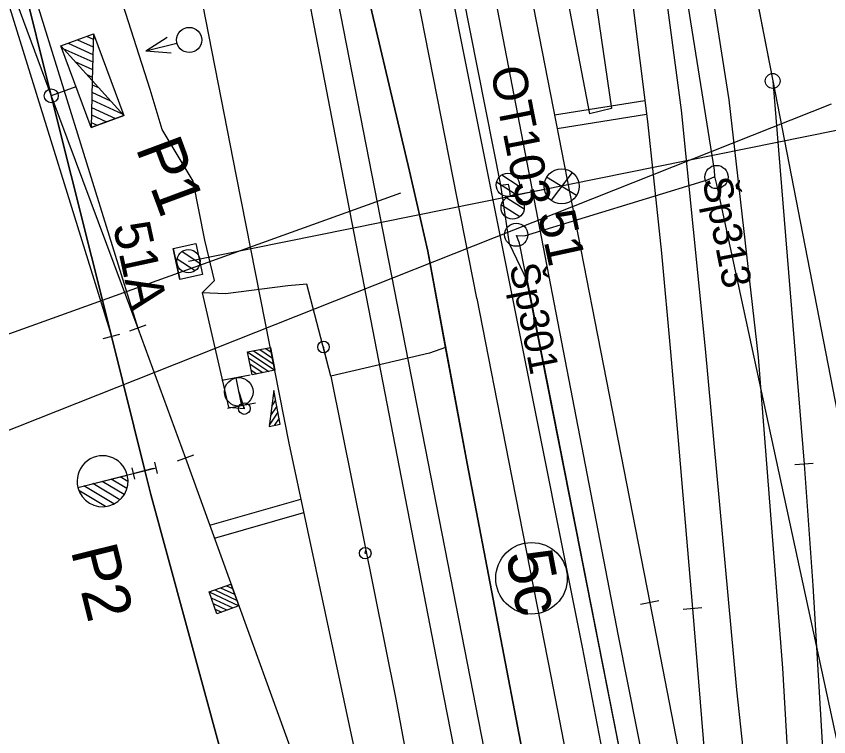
# Model space of a CAD drawing. Extents: x -545736 to -544888, y -1122892 to -1119128.
# Drawn here: x -545282.65 to -545247.64, y -1121577 to -1121545.96 of the extents above; entities that cross this region are included whole.
import ezdxf

# ---------------------------------------------------------------- set-up
doc = ezdxf.new("R2010")
doc.units = 0
for name, color, linetype in [('osvětlené plochy-hodnota-obrys', 7, 'Continuous'), ('Vrstva 1', 7, 'Continuous'), ('Vrstva 1 - Koleje', 7, 'Continuous'), ('Vrstva 11 - Trakce', 7, 'Continuous'), ('Vrstva 12 - Trakce zaklady', 7, 'Continuous'), ('Vrstva 2', 7, 'Continuous'), ('Vrstva 2 - Vyhybky', 7, 'Continuous'), ('Vrstva 25', 7, 'Continuous'), ('Vrstva 26', 7, 'Continuous'), ('Vrstva 27', 7, 'Continuous'), ('Vrstva 28 - zabzar', 7, 'Continuous'), ('Vrstva 3', 7, 'Continuous'), ('Vrstva 3 - Lisy - Pocitaci body', 7, 'Continuous'), ('Vrstva 31', 7, 'Continuous'), ('Vrstva 35', 7, 'Continuous'), ('Vrstva 4 - Teren - stezky - prechody - plochy', 7, 'Continuous'), ('Vrstva 43', 7, 'Continuous'), ('Vrstva 44', 7, 'Continuous'), ('Vrstva 63', 7, 'Continuous'), ('Vrstva 7', 7, 'Continuous'), ('Vrstva 7 - Namezniky-vystroj', 7, 'Continuous')]:
    doc.layers.add(name, color=color, linetype=linetype)

msp = doc.modelspace()

# ---------------------------------------------------------------- linework, layer by layer
at = {"layer": 'osvětlené plochy-hodnota-obrys'}
msp.add_lwpolyline([(-545199.162, -1121901.526), (-545277.859, -1121498.851)], dxfattribs=at)
at = {"layer": 'Vrstva 1'}
for points in [[(-545297.491, -1121473.588), (-545292.101, -1121501.518), (-545289.939, -1121512.35), (-545287.488, -1121523.444), (-545285.149, -1121533.305), (-545283.715, -1121539.102), (-545281.138, -1121549.394), (-545278.545, -1121559.748), (-545277.107, -1121565.536), (-545276.852, -1121566.568), (-545273.868, -1121577.533), (-545270.639, -1121589.494), (-545268.202, -1121597.981), (-545266.809, -1121603.366), (-545264.501, -1121614.056), (-545263.452, -1121619.477), (-545261.784, -1121628.061), (-545255.892, -1121658.386)], [(-545302.181, -1121474.436), (-545296.684, -1121502.424), (-545293.931, -1121513.189), (-545290.388, -1121524.236), (-545286.931, -1121533.793), (-545284.837, -1121539.457), (-545281.138, -1121549.394), (-545277.412, -1121559.403), (-545275.357, -1121564.997), (-545268.728, -1121583.293), (-545263.379, -1121599.198), (-545258.633, -1121613.308), (-545258.13, -1121614.806), (-545254.125, -1121626.758), (-545250.118, -1121638.716), (-545246.954, -1121648.017), (-545242.912, -1121659.983)], [(-545279.152, -1121497.834), (-545278.214, -1121502.847), (-545276.565, -1121511.408), (-545268.828, -1121551.498), (-545268.273, -1121554.42), (-545264.376, -1121574.504), (-545262, -1121586.652), (-545259.903, -1121597.225), (-545256.51, -1121614.38), (-545254.125, -1121626.758)], [(-545283.797, -1121498.661), (-545283.698, -1121499.157), (-545281.767, -1121508.963), (-545279.017, -1121522.941), (-545275.922, -1121538.755), (-545273.173, -1121552.854), (-545270.897, -1121564.346), (-545266.969, -1121582.752), (-545263.379, -1121599.198)], [(-545274.454, -1121499.229), (-545274.012, -1121501.402), (-545273.522, -1121503.872), (-545271.667, -1121513.147), (-545270.296, -1121520.127), (-545268.971, -1121526.875), (-545265.889, -1121542.474), (-545262.816, -1121558.109), (-545262.813, -1121558.123)]]:
    msp.add_lwpolyline(points, dxfattribs=at)
at = {"layer": 'Vrstva 1 - Koleje'}
for points in [[(-545285.821, -1121414.961), (-545283.808, -1121425.295), (-545281.834, -1121435.427), (-545280.106, -1121444.284), (-545277.961, -1121455.283), (-545276.208, -1121464.263), (-545274.615, -1121472.442), (-545272.692, -1121482.299), (-545271.068, -1121490.631), (-545269.352, -1121499.436), (-545266.893, -1121512.045), (-545264.97, -1121521.903), (-545263.109, -1121531.449), (-545263.062, -1121531.694), (-545261.564, -1121539.395), (-545259.512, -1121549.921), (-545257.719, -1121559.114), (-545256.472, -1121565.5), (-545255.353, -1121571.226), (-545252.196, -1121587.434), (-545249.323, -1121602.182), (-545249.218, -1121602.722)], [(-545272.358, -1121459.202), (-545270.418, -1121469.16), (-545268.418, -1121479.39), (-545267.096, -1121486.195), (-545265.156, -1121496.137), (-545263.098, -1121506.678), (-545261.272, -1121516.035), (-545259.394, -1121525.622), (-545257.684, -1121534.921), (-545257.618, -1121535.277), (-545256.11, -1121545.231), (-545255.449, -1121550.493), (-545254.843, -1121556.163), (-545254.458, -1121560.418), (-545254.146, -1121564.071), (-545253.508, -1121571.471), (-545252.196, -1121587.434), (-545249.323, -1121602.182), (-545249.218, -1121602.722)], [(-545253.234, -1121532.442), (-545253.081, -1121533.227), (-545252.417, -1121536.637), (-545250.056, -1121548.75), (-545248.704, -1121565.26), (-545248.321, -1121570.481), (-545247.86, -1121578.22), (-545247.334, -1121587.149), (-545247.195, -1121589.523), (-545247.09, -1121591.302), (-545246.823, -1121595.905), (-545246.563, -1121600.267), (-545246.275, -1121605.045), (-545245.888, -1121610.237), (-545244.538, -1121626.728), (-545241.512, -1121642.251), (-545241.359, -1121643.036)], [(-545253.234, -1121532.442), (-545253.081, -1121533.227), (-545252.417, -1121536.637), (-545250.056, -1121548.75), (-545246.877, -1121565.063), (-545245.498, -1121572.114), (-545243.946, -1121580.081), (-545242.319, -1121588.422), (-545241.158, -1121594.375), (-545240.981, -1121595.287), (-545240.164, -1121599.483), (-545238.848, -1121606.232), (-545237.423, -1121613.54), (-545235.54, -1121623.195), (-545234.061, -1121630.792), (-545232.534, -1121638.617), (-545230.963, -1121646.68), (-545229.074, -1121656.39), (-545227.16, -1121666.203), (-545225.219, -1121676.178), (-545223.305, -1121685.999), (-545221.784, -1121693.786)], [(-545262.808, -1121558.123), (-545261.44, -1121565.101), (-545259.605, -1121574.462), (-545255.964, -1121593.205), (-545254.16, -1121602.438), (-545251.631, -1121615.355), (-545251.074, -1121618.197), (-545250.782, -1121619.69), (-545249.671, -1121625.367), (-545248.119, -1121633.315), (-545246.758, -1121640.277), (-545245.328, -1121647.59), (-545243.775, -1121655.513), (-545242.406, -1121662.526), (-545240.503, -1121672.246), (-545240.152, -1121674.044), (-545239.735, -1121676.183), (-545238.49, -1121682.566), (-545236.691, -1121691.817), (-545233.508, -1121708.117), (-545230.481, -1121723.632), (-545230.326, -1121724.427)]]:
    msp.add_lwpolyline(points, dxfattribs=at)
msp.add_circle((-545260.445, -1121570.172), 1.542, dxfattribs=at)
at = {"layer": 'Vrstva 11 - Trakce'}
for p, q in [((-545261.725, -1121552.8), (-545260.975, -1121553.283)), ((-545261.951, -1121553.1), (-545261.154, -1121553.614)), ((-545261.516, -1121553.779), (-545260.764, -1121554.264)), ((-545261.74, -1121554.082), (-545260.945, -1121554.593)), ((-545275.503, -1121556.103), (-545274.735, -1121556.598)), ((-545275.712, -1121556.415), (-545274.933, -1121556.916))]:
    msp.add_line(p, q, dxfattribs=at)
msp.add_lwpolyline([(-545275.226, -1121556.515), (-545261.365, -1121553.717), (-545230.836, -1121547.534)], dxfattribs=at)
for centre in [(-545261.471, -1121553.228), (-545261.259, -1121554.206), (-545275.226, -1121556.515)]:
    msp.add_circle(centre, 0.5, dxfattribs=at)
at = {"layer": 'Vrstva 12 - Trakce zaklady'}
for p, q in [((-545275.883, -1121555.961), (-545274.906, -1121555.749)), ((-545274.615, -1121557.092), (-545275.592, -1121557.304))]:
    msp.add_line(p, q, dxfattribs=at)
for points in [[(-545274.906, -1121555.749), (-545274.615, -1121557.092), (-545275.592, -1121557.304), (-545275.883, -1121555.961), (-545274.906, -1121555.749)], [(-545275.883, -1121555.961), (-545275.883, -1121555.961), (-545275.592, -1121557.304), (-545275.592, -1121557.304)], [(-545274.906, -1121555.749), (-545274.906, -1121555.749), (-545274.615, -1121557.092), (-545274.615, -1121557.092)]]:
    msp.add_lwpolyline(points, dxfattribs=at)
at = {"layer": 'Vrstva 2'}
for p, q in [((-545283.715, -1121539.102), (-545277.412, -1121559.403)), ((-545284.837, -1121539.457), (-545278.545, -1121559.748)), ((-545279.613, -1121546.825), (-545279.33, -1121546.955)), ((-545280.407, -1121547.121), (-545279.346, -1121547.607)), ((-545280.01, -1121546.974), (-545279.338, -1121547.281)), ((-545280.634, -1121547.348), (-545279.354, -1121547.933)), ((-545280.122, -1121547.912), (-545279.362, -1121548.26)), ((-545279.609, -1121548.476), (-545279.369, -1121548.586)), ((-545280.074, -1121549.003), (-545281.138, -1121549.394)), ((-545279.377, -1121548.911), (-545279.1, -1121549.037)), ((-545279.385, -1121549.237), (-545278.589, -1121549.601)), ((-545279.393, -1121549.563), (-545278.077, -1121550.165)), ((-545279.401, -1121549.889), (-545278.366, -1121550.363)), ((-545279.408, -1121550.215), (-545278.764, -1121550.511)), ((-545279.417, -1121550.542), (-545279.161, -1121550.659)), ((-545277.06, -1121559.274), (-545277.764, -1121559.532)), ((-545278.909, -1121559.839), (-545278.181, -1121559.657)), ((-545275.005, -1121564.868), (-545275.709, -1121565.126)), ((-545276.743, -1121565.446), (-545277.471, -1121565.626)), ((-545279.993, -1121566.255), (-545277.863, -1121565.726)), ((-545279.99, -1121566.261), (-545277.107, -1121565.536)), ((-545277.832, -1121566.004), (-545278.168, -1121565.802)), ((-545278.438, -1121566.97), (-545279.734, -1121566.19)), ((-545278.181, -1121566.792), (-545279.343, -1121566.093)), ((-545277.999, -1121566.57), (-545278.951, -1121565.996)), ((-545277.879, -1121566.309), (-545278.56, -1121565.899)), ((-545279.993, -1121566.255), (-545279.993, -1121566.255)), ((-545278.808, -1121567.08), (-545279.946, -1121566.395))]:
    msp.add_line(p, q, dxfattribs=at)
for points in [[(-545277.107, -1121565.536), (-545278.545, -1121559.748), (-545281.138, -1121549.394), (-545283.715, -1121539.102), (-545285.149, -1121533.305)], [(-545286.931, -1121533.793), (-545284.837, -1121539.457), (-545281.138, -1121549.394), (-545277.412, -1121559.403), (-545275.357, -1121564.997)], [(-545279.324, -1121546.718), (-545279.373, -1121548.737), (-545280.73, -1121547.241), (-545279.324, -1121546.718)], [(-545278.016, -1121550.233), (-545279.373, -1121548.737), (-545279.422, -1121550.756), (-545278.016, -1121550.233)], [(-545270.639, -1121589.494), (-545273.868, -1121577.533), (-545276.852, -1121566.568), (-545277.107, -1121565.536)]]:
    msp.add_lwpolyline(points, dxfattribs=at)
msp.add_lwpolyline([(-545279.324, -1121546.718), (-545278.016, -1121550.233), (-545279.422, -1121550.756), (-545280.73, -1121547.241)], close=True, dxfattribs=at)
msp.add_circle((-545281.138, -1121549.394), 0.3, dxfattribs=at)
for centre, radius, start, end in [((-545278.927, -1121565.989), 1.097, 13.8824, 194.3519), ((-545278.927, -1121565.99), 1.098, 193.9719, 13.9328)]:
    msp.add_arc(centre, radius, start, end, dxfattribs=at)
at = {"layer": 'Vrstva 2 - Vyhybky'}
for p, q in [((-545248.305, -1121565.231), (-545249.103, -1121565.289)), ((-545254.96, -1121571.149), (-545255.746, -1121571.303)), ((-545253.907, -1121571.505), (-545253.109, -1121571.437))]:
    msp.add_line(p, q, dxfattribs=at)
for points in [[(-545253.234, -1121532.442), (-545253.081, -1121533.227), (-545250.056, -1121548.75), (-545246.877, -1121565.063)], [(-545250.056, -1121548.75), (-545248.704, -1121565.26)], [(-545255.353, -1121571.226), (-545252.196, -1121587.434), (-545249.323, -1121602.182), (-545249.218, -1121602.722)], [(-545253.508, -1121571.471), (-545252.196, -1121587.434)]]:
    msp.add_lwpolyline(points, dxfattribs=at)
msp.add_circle((-545250.056, -1121548.75), 0.32, dxfattribs=at)
at = {"layer": 'Vrstva 25'}
for p, q in [((-545258.514, -1121553.69), (-545259.798, -1121552.898)), ((-545258.693, -1121552.691), (-545259.606, -1121553.89)), ((-545259.893, -1121553.43), (-545261.365, -1121553.717))]:
    msp.add_line(p, q, dxfattribs=at)
msp.add_lwpolyline([(-545261.365, -1121553.717), (-545230.836, -1121547.534)], dxfattribs=at)
msp.add_circle((-545259.152, -1121553.288), 0.754, dxfattribs=at)
at = {"layer": 'Vrstva 26'}
for points in [[(-545250.272, -1121609.72), (-545251.803, -1121603.551), (-545255.047, -1121587.679), (-545255.664, -1121584.281), (-545255.944, -1121581.159), (-545260.608, -1121557.423), (-545261.389, -1121555.765), (-545261.774, -1121553.233), (-545265.685, -1121533.458), (-545269.754, -1121511.862), (-545271.589, -1121501.393), (-545285.884, -1121503.73), (-545287, -1121503.852)], [(-545261.774, -1121553.233), (-545261.447, -1121553.203), (-545261.415, -1121553.384), (-545261.365, -1121553.717)]]:
    msp.add_lwpolyline(points, dxfattribs=at)
at = {"layer": 'Vrstva 27'}
for p, q in [((-545269.416, -1121560.186), (-545269.404, -1121560.234)), ((-545272.795, -1121562.862), (-545272.845, -1121562.858)), ((-545267.605, -1121569.115), (-545267.615, -1121569.065))]:
    msp.add_line(p, q, dxfattribs=at)
for centre in [(-545269.41, -1121560.21), (-545272.82, -1121562.86), (-545267.61, -1121569.09)]:
    msp.add_circle(centre, 0.25, dxfattribs=at)
at = {"layer": 'Vrstva 28 - zabzar'}
for p, q in [((-545269.09, -1121561.47), (-545269.41, -1121560.21)), ((-545273.06, -1121562.14), (-545272.82, -1121562.86)), ((-545267.61, -1121569.09), (-545267.58, -1121568.96))]:
    msp.add_line(p, q, dxfattribs=at)
for points in [[(-545265.7, -1121552.63), (-545269.96, -1121534.64), (-545269.56, -1121534.44)], [(-545274.63, -1121557.88), (-545274.1, -1121557.35), (-545274.52, -1121555.61), (-545275.02, -1121553.06), (-545276.36, -1121550.84), (-545276.88, -1121549.12), (-545278.4, -1121544.35), (-545279.64, -1121540.84), (-545280.88, -1121541.1), (-545281.41, -1121541.22), (-545281.52, -1121540.49)], [(-545254.15, -1121613.28), (-545254.49, -1121609.8), (-545254.77, -1121608.99), (-545254.58, -1121607.83), (-545255.77, -1121603.34), (-545257.95, -1121591.89), (-545260.72, -1121578.26), (-545263.22, -1121565.23), (-545264.15, -1121560.23), (-545264.92, -1121556.08), (-545265.7, -1121552.63)], [(-545264.15, -1121560.23), (-545264.84, -1121560.48), (-545269.09, -1121561.47), (-545270.12, -1121557.5), (-545270.95, -1121557.58), (-545273.63, -1121557.92), (-545274.63, -1121557.88), (-545273.5, -1121562.8), (-545272.82, -1121562.86), (-545273.06, -1121562.14)], [(-545269.09, -1121561.47), (-545266.29, -1121575.38), (-545265.04, -1121582.12), (-545264.61, -1121582.35), (-545264.71, -1121581.64)]]:
    msp.add_lwpolyline(points, dxfattribs=at)
at = {"layer": 'Vrstva 3'}
for p, q in [((-545277.06, -1121547.451), (-545276.14, -1121546.865)), ((-545277.06, -1121547.451), (-545275.721, -1121547.116)), ((-545277.06, -1121547.451), (-545275.972, -1121547.534)), ((-545277.532, -1121565.899), (-545277.653, -1121565.414)), ((-545277.592, -1121565.657), (-545276.622, -1121565.415)), ((-545276.561, -1121565.658), (-545276.682, -1121565.173))]:
    msp.add_line(p, q, dxfattribs=at)
msp.add_circle((-545275.195, -1121546.986), 0.542, dxfattribs=at)
at = {"layer": 'Vrstva 3 - Lisy - Pocitaci body'}
for p, q in [((-545272.678, -1121560.424), (-545271.503, -1121561.21)), ((-545272.418, -1121560.372), (-545271.554, -1121560.951)), ((-545272.158, -1121560.321), (-545271.606, -1121560.69)), ((-545271.898, -1121560.269), (-545271.657, -1121560.43)), ((-545272.627, -1121560.684), (-545271.763, -1121561.262)), ((-545272.575, -1121560.944), (-545272.023, -1121561.314)), ((-545272.524, -1121561.204), (-545272.283, -1121561.365)), ((-545272.575, -1121561.416), (-545273.784, -1121561.655)), ((-545273.18, -1121561.536), (-545272.94, -1121562.744)), ((-545271.524, -1121562.247), (-545271.589, -1121562.35)), ((-545272.336, -1121562.625), (-545273.545, -1121562.864)), ((-545271.473, -1121562.505), (-545271.645, -1121562.762)), ((-545271.371, -1121563.02), (-545271.747, -1121563.576)), ((-545271.422, -1121562.762), (-545271.695, -1121563.164)), ((-545271.32, -1121563.277), (-545271.535, -1121563.588)), ((-545271.27, -1121563.531), (-545271.277, -1121563.537)), ((-545274.341, -1121570.761), (-545273.06, -1121571.36)), ((-545274.091, -1121570.67), (-545273.15, -1121571.111)), ((-545273.842, -1121570.58), (-545273.24, -1121570.861)), ((-545273.593, -1121570.49), (-545273.331, -1121570.612)), ((-545274.25, -1121571.01), (-545273.309, -1121571.45)), ((-545274.16, -1121571.259), (-545273.558, -1121571.541)), ((-545274.07, -1121571.508), (-545273.808, -1121571.631))]:
    msp.add_line(p, q, dxfattribs=at)
for points in [[(-545271.697, -1121560.23), (-545271.503, -1121561.21), (-545272.484, -1121561.405), (-545272.678, -1121560.424)], [(-545273.4, -1121570.42), (-545273.06, -1121571.36), (-545274, -1121571.701), (-545274.341, -1121570.761)]]:
    msp.add_lwpolyline(points, close=True, dxfattribs=at)
msp.add_lwpolyline([(-545271.555, -1121562.089), (-545271.754, -1121563.631), (-545271.269, -1121563.535), (-545271.555, -1121562.089)], dxfattribs=at)
msp.add_circle((-545273.059, -1121562.142), 0.616, dxfattribs=at)
at = {"layer": 'Vrstva 31'}
msp.add_lwpolyline([(-545245.288, -1121485.052), (-545249.918, -1121485.869), (-545250.391, -1121485.953), (-545255.296, -1121486.818), (-545269.213, -1121489.275), (-545262.64, -1121521.21), (-545260.84, -1121532.54), (-545266.43, -1121533.83), (-545268.66, -1121534.19), (-545269.96, -1121534.64), (-545265.7, -1121552.63), (-545264.92, -1121556.08), (-545263.22, -1121565.23), (-545260.72, -1121578.26), (-545257.95, -1121591.89), (-545254.58, -1121607.83), (-545254.47, -1121613.22), (-545255.28, -1121613.53), (-545259.51, -1121614.69), (-545260.17, -1121614.97), (-545261.24, -1121612.78), (-545262.15, -1121612.31), (-545262.45, -1121611.58)], dxfattribs=at)
at = {"layer": 'Vrstva 35'}
for points in [[(-545270.12, -1121557.5), (-545270.95, -1121557.58), (-545273.63, -1121557.92), (-545274.63, -1121557.88)], [(-545264.15, -1121560.23), (-545264.84, -1121560.48), (-545269.09, -1121561.47)]]:
    msp.add_lwpolyline(points, dxfattribs=at)
at = {"layer": 'Vrstva 4 - Teren - stezky - prechody - plochy'}
for points in [[(-545278.006, -1121413.432), (-545276.701, -1121420.101), (-545267.383, -1121467.848), (-545259.234, -1121509.979), (-545254.666, -1121533.136), (-545253.23, -1121541.319), (-545251.944, -1121549.565), (-545250.687, -1121560.647), (-545249.635, -1121574.047), (-545248.988, -1121585.208), (-545248.342, -1121594.545), (-545249.227, -1121594.662)], [(-545279.681, -1121413.76), (-545278.377, -1121420.495), (-545269.048, -1121467.98), (-545260.773, -1121510.451), (-545257.559, -1121527.04), (-545255.905, -1121536.357), (-545255.137, -1121541.48), (-545254, -1121550.011), (-545252.97, -1121560.288), (-545251.62, -1121574.982), (-545250.507, -1121585.208), (-545249.227, -1121594.662)], [(-545282.645, -1121414.34), (-545281.11, -1121422.206), (-545272.131, -1121468.459), (-545263.928, -1121510.887), (-545260.8, -1121526.502), (-545258.835, -1121537.261), (-545257.723, -1121545.019), (-545256.998, -1121549.941), (-545257.952, -1121550.162)], [(-545284.339, -1121414.671), (-545282.857, -1121422.297), (-545273.734, -1121468.765), (-545265.544, -1121511.16), (-545260.299, -1121537.903), (-545257.952, -1121550.162)], [(-545238.257, -1121671.403), (-545239.603, -1121661.943), (-545241.087, -1121652.921), (-545245.969, -1121627.26), (-545251.871, -1121596.948), (-545256.698, -1121572.653), (-545262.46, -1121542.802), (-545267.421, -1121517.621), (-545274.826, -1121479.226), (-545286.689, -1121418.33), (-545287.291, -1121415.249)], [(-545238.257, -1121671.403), (-545239.204, -1121671.583), (-545242.78, -1121652.626), (-545247.617, -1121627.574), (-545253.657, -1121597.026), (-545258.256, -1121573.139), (-545263.497, -1121546.907), (-545269.153, -1121518.292), (-545274.888, -1121487.098), (-545276.507, -1121479.581), (-545277.637, -1121473.584), (-545277.381, -1121473.538), (-545288.106, -1121418.64), (-545288.328, -1121418.663), (-545288.974, -1121415.578)]]:
    msp.add_lwpolyline(points, dxfattribs=at)
at = {"layer": 'Vrstva 43'}
for centre in [(-545252.476, -1121552.888), (-545261.104, -1121555.373)]:
    msp.add_circle(centre, 0.5, dxfattribs=at)
at = {"layer": 'Vrstva 44'}
for points in [[(-545244.905, -1121588.137), (-545252.456, -1121553.216), (-545252.548, -1121552.859), (-545252.568, -1121552.594), (-545256.137, -1121530.17), (-545256.214, -1121529.964)], [(-545255.184, -1121584.935), (-545260.965, -1121555.731), (-545261.09, -1121555.402), (-545260.747, -1121555.421), (-545252.867, -1121553.013), (-545252.548, -1121552.859)]]:
    msp.add_lwpolyline(points, dxfattribs=at)
at = {"layer": 'Vrstva 63'}
for p, q in [((-545247.532, -1121549.751), (-545341.403, -1121586.973)), ((-545266.084, -1121553.58), (-545323.342, -1121574.152))]:
    msp.add_line(p, q, dxfattribs=at)
at = {"layer": 'Vrstva 7'}
for p, q in [((-545274.312, -1121567.882), (-545270.382, -1121566.757)), ((-545274.107, -1121568.448), (-545270.257, -1121567.345))]:
    msp.add_line(p, q, dxfattribs=at)
at = {"layer": 'Vrstva 7 - Namezniky-vystroj'}
for p, q in [((-545259.455, -1121550.214), (-545255.562, -1121549.591)), ((-545259.34, -1121550.803), (-545255.488, -1121550.186))]:
    msp.add_line(p, q, dxfattribs=at)

# ---------------------------------------------------------------- texts
at = {"layer": 'Vrstva 1 - Koleje'}
msp.add_text('5c', height=2, rotation=280.8048, dxfattribs=at).set_placement((-545261.556, -1121569.121))
at = {"layer": 'Vrstva 11 - Trakce'}
for s, p in [('51', (-545260.176, -1121554.483)), ('51A', (-545278.488, -1121554.982))]:
    msp.add_text(s, height=1.6, rotation=282.2258, dxfattribs=at).set_placement(p)
at = {"layer": 'Vrstva 2'}
for s, rotation, p in [('P1', 290.4185, (-545277.516, -1121551.635)), ('P2', 283.9524, (-545280.305, -1121568.972))]:
    msp.add_text(s, height=2, rotation=rotation, dxfattribs=at).set_placement(p)
at = {"layer": 'Vrstva 25'}
msp.add_text('OT103', height=1.5, rotation=281.1873, dxfattribs=at).set_placement((-545262.226, -1121548.252))
at = {"layer": 'Vrstva 43'}
for s, p in [('Šp313', (-545253.089, -1121553.008)), ('Šp301', (-545261.402, -1121556.711))]:
    msp.add_text(s, height=1.25, rotation=281.0323, dxfattribs=at).set_placement(p)

doc.saveas('drawing.dxf')
